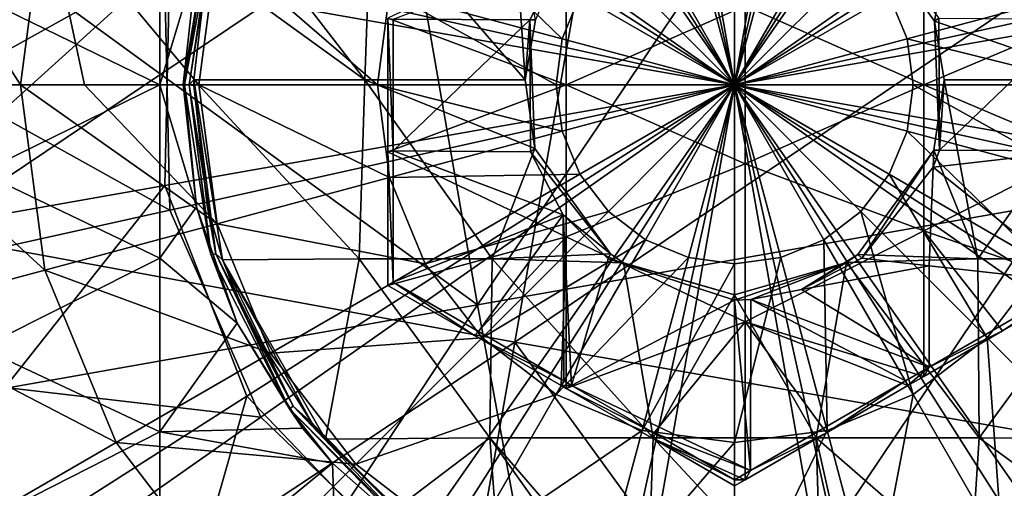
# Model space of a CAD drawing. Extents: x -65 to 803, y -691 to 80.
# Tile 259 of 281: x 728 to 743, y -126 to -119. Entities that reach past the tile are written whole.
import ezdxf

# ---------------------------------------------------------------- set-up
doc = ezdxf.new("R2010")
doc.units = 0
doc.header["$LTSCALE"] = 101.851852
for name, color, linetype in [('181', 7, 'CONTINUOUS'), ('182', 7, 'CONTINUOUS'), ('183', 7, 'CONTINUOUS'), ('185', 7, 'CONTINUOUS'), ('186', 7, 'CONTINUOUS'), ('187', 7, 'CONTINUOUS'), ('188', 7, 'CONTINUOUS'), ('190', 7, 'CONTINUOUS'), ('191', 7, 'CONTINUOUS'), ('192', 7, 'CONTINUOUS'), ('213', 7, 'CONTINUOUS'), ('214', 7, 'CONTINUOUS'), ('256', 7, 'CONTINUOUS'), ('267', 7, 'CONTINUOUS'), ('268', 7, 'CONTINUOUS'), ('338', 7, 'CONTINUOUS'), ('349', 7, 'CONTINUOUS'), ('350', 7, 'CONTINUOUS')]:
    doc.layers.add(name, color=color, linetype=linetype)

msp = doc.modelspace()

# ---------------------------------------------------------------- linework, layer by layer
at = {"layer": '181', "color": 7, "linetype": 'CONTINUOUS'}
for points in [[(736.117, -119.764, -46.7), (736.117, -117.521, -46.7), (733.477, -118.777, -46.7), (736.117, -119.764, -46.7)], [(736.117, -117.521, -46.7), (736.117, -119.764, -46.7), (738.76, -118.597, -46.7), (736.117, -117.521, -46.7)], [(741.403, -117.61, -46.7), (738.76, -118.597, -46.7), (741.403, -119.764, -46.7), (741.403, -117.61, -46.7)], [(741.403, -117.61, -46.7), (741.403, -119.764, -46.7), (743.734, -118.777, -46.7), (741.403, -117.61, -46.7)], [(738.76, -118.597, -46.7), (736.117, -119.764, -46.7), (738.76, -120.93, -46.7), (738.76, -118.597, -46.7)], [(738.76, -118.597, -46.7), (738.76, -120.93, -46.7), (741.403, -119.764, -46.7), (738.76, -118.597, -46.7)], [(733.477, -120.751, -46.7), (736.117, -119.764, -46.7), (733.477, -118.777, -46.7), (733.477, -120.751, -46.7)], [(743.734, -118.777, -46.7), (741.403, -119.764, -46.7), (743.734, -120.751, -46.7), (743.734, -118.777, -46.7)], [(736.117, -122.007, -46.7), (736.117, -119.764, -46.7), (733.477, -120.751, -46.7), (736.117, -122.007, -46.7)], [(736.117, -119.764, -46.7), (736.117, -122.007, -46.7), (738.76, -120.93, -46.7), (736.117, -119.764, -46.7)], [(741.403, -119.764, -46.7), (738.76, -120.93, -46.7), (741.403, -121.917, -46.7), (741.403, -119.764, -46.7)], [(741.403, -119.764, -46.7), (741.403, -121.917, -46.7), (743.734, -120.751, -46.7), (741.403, -119.764, -46.7)], [(733.477, -122.725, -46.7), (736.117, -122.007, -46.7), (733.477, -120.751, -46.7), (733.477, -122.725, -46.7)], [(743.734, -120.751, -46.7), (741.403, -121.917, -46.7), (743.734, -122.725, -46.7), (743.734, -120.751, -46.7)], [(738.76, -120.93, -46.7), (736.117, -122.007, -46.7), (738.76, -123.264, -46.7), (738.76, -120.93, -46.7)], [(738.76, -120.93, -46.7), (738.76, -123.264, -46.7), (741.403, -121.917, -46.7), (738.76, -120.93, -46.7)], [(734.759, -123.465, -46.7), (736.117, -122.007, -46.7), (733.477, -122.725, -46.7), (734.759, -123.465, -46.7)], [(736.041, -124.205, -46.7), (736.117, -122.007, -46.7), (734.759, -123.465, -46.7), (736.041, -124.205, -46.7)], [(736.117, -124.249, -46.7), (736.117, -122.007, -46.7), (736.041, -124.205, -46.7), (736.117, -124.249, -46.7)], [(736.117, -122.007, -46.7), (736.117, -124.249, -46.7), (738.76, -123.264, -46.7), (736.117, -122.007, -46.7)], [(741.403, -121.917, -46.7), (738.76, -123.264, -46.7), (741.403, -124.071, -46.7), (741.403, -121.917, -46.7)], [(741.403, -124.071, -46.7), (742.569, -123.398, -46.7), (741.403, -121.917, -46.7), (741.403, -124.071, -46.7)], [(743.734, -122.725, -46.7), (741.403, -121.917, -46.7), (742.569, -123.398, -46.7), (743.734, -122.725, -46.7)], [(738.76, -123.264, -46.7), (736.117, -124.249, -46.7), (737.362, -124.968, -46.7), (738.76, -123.264, -46.7)], [(738.76, -125.597, -46.7), (738.76, -123.264, -46.7), (737.362, -124.968, -46.7), (738.76, -125.597, -46.7)], [(738.76, -125.597, -46.7), (739.965, -124.901, -46.7), (738.76, -123.264, -46.7), (738.76, -125.597, -46.7)], [(741.403, -124.071, -46.7), (738.76, -123.264, -46.7), (741.17, -124.205, -46.7), (741.403, -124.071, -46.7)], [(741.17, -124.205, -46.7), (738.76, -123.264, -46.7), (739.965, -124.901, -46.7), (741.17, -124.205, -46.7)], [(738.606, -125.686, -46.7), (738.76, -125.597, -46.7), (737.362, -124.968, -46.7), (738.606, -125.686, -46.7)]]:
    msp.add_3dface(points, dxfattribs=at)
at = {"layer": '182', "color": 7, "linetype": 'CONTINUOUS'}
for points in [[(730.103, -119.764, -46.7), (730.103, -117.204, -46.7), (727.46, -118.471, -46.7), (730.103, -119.764, -46.7)], [(730.103, -117.204, -46.7), (730.103, -119.764, -46.7), (730.654, -117.947, -46.7), (730.103, -117.204, -46.7)], [(730.654, -117.947, -46.7), (730.103, -119.764, -46.7), (730.449, -119.758, -46.7), (730.654, -117.947, -46.7)], [(727.46, -121.058, -46.7), (730.103, -119.764, -46.7), (727.46, -118.471, -46.7), (727.46, -121.058, -46.7)], [(730.103, -122.325, -46.7), (730.103, -119.764, -46.7), (727.46, -121.058, -46.7), (730.103, -122.325, -46.7)], [(730.449, -119.758, -46.7), (730.103, -119.764, -46.7), (730.65, -121.566, -46.7), (730.449, -119.758, -46.7)], [(730.103, -119.764, -46.7), (730.103, -122.325, -46.7), (730.65, -121.566, -46.7), (730.103, -119.764, -46.7)], [(727.46, -123.646, -46.7), (730.103, -122.325, -46.7), (727.46, -121.058, -46.7), (727.46, -123.646, -46.7)], [(730.65, -121.566, -46.7), (730.103, -122.325, -46.7), (731.248, -123.285, -46.7), (730.65, -121.566, -46.7)], [(730.103, -124.886, -46.7), (730.103, -122.325, -46.7), (727.46, -123.646, -46.7), (730.103, -124.886, -46.7)], [(730.103, -122.325, -46.7), (730.103, -124.886, -46.7), (731.248, -123.285, -46.7), (730.103, -122.325, -46.7)], [(731.248, -123.285, -46.7), (730.103, -124.886, -46.7), (732.215, -124.833, -46.7), (731.248, -123.285, -46.7)], [(727.46, -126.234, -46.7), (730.103, -124.886, -46.7), (727.46, -123.646, -46.7), (727.46, -126.234, -46.7)], [(730.103, -127.446, -46.7), (730.103, -124.886, -46.7), (727.46, -126.234, -46.7), (730.103, -127.446, -46.7)], [(730.103, -124.886, -46.7), (732.661, -125.349, -46.7), (732.215, -124.833, -46.7), (730.103, -124.886, -46.7)], [(730.103, -127.446, -46.7), (732.661, -125.349, -46.7), (730.103, -124.886, -46.7), (730.103, -127.446, -46.7)], [(732.745, -127.863, -46.7), (732.661, -125.349, -46.7), (730.103, -127.446, -46.7), (732.745, -127.863, -46.7)], [(732.661, -125.349, -46.7), (732.745, -127.863, -46.7), (733.769, -126.332, -46.7), (732.661, -125.349, -46.7)]]:
    msp.add_3dface(points, dxfattribs=at)
at = {"layer": '183', "color": 7, "linetype": 'CONTINUOUS'}
for points in [[(730.654, -117.947, -46.7), (730.449, -119.758, -46.7), (730.866, -117.249, -45.977), (730.654, -117.947, -46.7)], [(730.866, -117.249, -45.977), (730.449, -119.758, -46.7), (730.468, -119.764, -45.977), (730.866, -117.249, -45.977)], [(730.866, -117.249, -45.977), (730.468, -119.764, -45.977), (730.932, -117.27, -43.335), (730.866, -117.249, -45.977)], [(730.468, -119.764, -45.977), (730.537, -119.764, -43.335), (730.932, -117.27, -43.335), (730.468, -119.764, -45.977)], [(730.537, -119.764, -43.335), (730.804, -117.997, -40.696), (730.932, -117.27, -43.335), (730.537, -119.764, -43.335)], [(730.606, -119.689, -40.696), (730.804, -117.997, -40.696), (730.537, -119.764, -43.335), (730.606, -119.689, -40.696)], [(730.606, -119.77, -40.696), (730.606, -119.689, -40.696), (730.537, -119.764, -43.335), (730.606, -119.77, -40.696)], [(730.449, -119.758, -46.7), (730.65, -121.566, -46.7), (730.468, -119.764, -45.977), (730.449, -119.758, -46.7)], [(730.468, -119.764, -45.977), (730.65, -121.566, -46.7), (730.866, -122.279, -45.977), (730.468, -119.764, -45.977)], [(730.468, -119.764, -45.977), (730.866, -122.279, -45.977), (730.537, -119.764, -43.335), (730.468, -119.764, -45.977)], [(730.866, -122.279, -45.977), (730.932, -122.257, -43.335), (730.537, -119.764, -43.335), (730.866, -122.279, -45.977)], [(730.932, -122.257, -43.335), (730.606, -119.77, -40.696), (730.537, -119.764, -43.335), (730.932, -122.257, -43.335)], [(730.807, -121.546, -40.696), (730.606, -119.77, -40.696), (730.932, -122.257, -43.335), (730.807, -121.546, -40.696)], [(730.65, -121.566, -46.7), (731.248, -123.285, -46.7), (730.866, -122.279, -45.977), (730.65, -121.566, -46.7)], [(731.034, -122.347, -40.696), (730.807, -121.546, -40.696), (730.932, -122.257, -43.335), (731.034, -122.347, -40.696)], [(730.866, -122.279, -45.977), (732.022, -124.547, -45.977), (730.932, -122.257, -43.335), (730.866, -122.279, -45.977)], [(730.866, -122.279, -45.977), (731.248, -123.285, -46.7), (732.022, -124.547, -45.977), (730.866, -122.279, -45.977)], [(732.022, -124.547, -45.977), (732.078, -124.507, -43.335), (730.932, -122.257, -43.335), (732.022, -124.547, -45.977)], [(732.078, -124.507, -43.335), (731.034, -122.347, -40.696), (730.932, -122.257, -43.335), (732.078, -124.507, -43.335)], [(731.4, -123.237, -40.696), (731.034, -122.347, -40.696), (732.078, -124.507, -43.335), (731.4, -123.237, -40.696)], [(731.248, -123.285, -46.7), (732.215, -124.833, -46.7), (732.022, -124.547, -45.977), (731.248, -123.285, -46.7)], [(732.355, -124.756, -40.696), (731.4, -123.237, -40.696), (732.078, -124.507, -43.335), (732.355, -124.756, -40.696)], [(732.022, -124.547, -45.977), (733.822, -126.348, -45.977), (732.078, -124.507, -43.335), (732.022, -124.547, -45.977)], [(732.661, -125.349, -46.7), (733.769, -126.332, -46.7), (732.022, -124.547, -45.977), (732.661, -125.349, -46.7)], [(732.215, -124.833, -46.7), (732.661, -125.349, -46.7), (732.022, -124.547, -45.977), (732.215, -124.833, -46.7)], [(732.022, -124.547, -45.977), (733.769, -126.332, -46.7), (733.822, -126.348, -45.977), (732.022, -124.547, -45.977)], [(733.822, -126.348, -45.977), (733.863, -126.292, -43.335), (732.078, -124.507, -43.335), (733.822, -126.348, -45.977)], [(733.863, -126.292, -43.335), (732.355, -124.756, -40.696), (732.078, -124.507, -43.335), (733.863, -126.292, -43.335)], [(732.555, -124.996, -40.696), (732.355, -124.756, -40.696), (733.863, -126.292, -43.335), (732.555, -124.996, -40.696)], [(733.617, -126.018, -40.696), (732.555, -124.996, -40.696), (733.863, -126.292, -43.335), (733.617, -126.018, -40.696)]]:
    msp.add_3dface(points, dxfattribs=at)
at = {"layer": '185', "color": 7, "linetype": 'CONTINUOUS'}
for points in [[(731.087, -117.033, -40.696), (730.804, -117.997, -40.696), (733.136, -119.69, -40.696), (731.087, -117.033, -40.696)], [(733.232, -117.047, -40.696), (731.087, -117.033, -40.696), (733.136, -119.69, -40.696), (733.232, -117.047, -40.696)], [(733.232, -117.047, -40.696), (733.136, -119.69, -40.696), (735.507, -119.689, -40.696), (733.232, -117.047, -40.696)], [(735.331, -117.047, -40.696), (733.232, -117.047, -40.696), (735.507, -119.689, -40.696), (735.331, -117.047, -40.696)], [(735.331, -117.047, -40.696), (735.507, -119.689, -40.696), (735.66, -118.8, -40.696), (735.331, -117.047, -40.696)], [(741.56, -118.824, -40.696), (741.874, -117.047, -40.696), (740.442, -117.266, -40.696), (741.56, -118.824, -40.696)], [(744.077, -119.69, -40.696), (741.874, -117.047, -40.696), (741.56, -118.824, -40.696), (744.077, -119.69, -40.696)], [(743.976, -117.047, -40.696), (741.874, -117.047, -40.696), (744.077, -119.69, -40.696), (743.976, -117.047, -40.696)], [(730.804, -117.997, -40.696), (730.606, -119.689, -40.696), (733.136, -119.69, -40.696), (730.804, -117.997, -40.696)], [(741.705, -119.689, -40.696), (744.077, -119.69, -40.696), (741.56, -118.824, -40.696), (741.705, -119.689, -40.696)], [(730.606, -119.689, -40.696), (730.606, -119.77, -40.696), (730.807, -121.546, -40.696), (730.606, -119.689, -40.696)], [(730.606, -119.689, -40.696), (730.807, -121.546, -40.696), (731.034, -122.347, -40.696), (730.606, -119.689, -40.696)], [(730.606, -119.689, -40.696), (731.034, -122.347, -40.696), (733.051, -122.333, -40.696), (730.606, -119.689, -40.696)], [(730.606, -119.689, -40.696), (733.051, -122.333, -40.696), (733.136, -119.69, -40.696), (730.606, -119.689, -40.696)], [(733.051, -122.333, -40.696), (735.019, -122.333, -40.696), (733.136, -119.69, -40.696), (733.051, -122.333, -40.696)], [(735.507, -119.689, -40.696), (733.136, -119.69, -40.696), (735.652, -120.704, -40.696), (735.507, -119.689, -40.696)], [(733.136, -119.69, -40.696), (735.019, -122.333, -40.696), (735.652, -120.704, -40.696), (733.136, -119.69, -40.696)], [(742.201, -122.333, -40.696), (741.705, -119.689, -40.696), (741.552, -120.728, -40.696), (742.201, -122.333, -40.696)], [(744.077, -119.69, -40.696), (741.705, -119.689, -40.696), (742.201, -122.333, -40.696), (744.077, -119.69, -40.696)], [(744.165, -122.333, -40.696), (744.077, -119.69, -40.696), (742.201, -122.333, -40.696), (744.165, -122.333, -40.696)], [(735.652, -120.704, -40.696), (735.019, -122.333, -40.696), (736.77, -122.261, -40.696), (735.652, -120.704, -40.696)], [(740.43, -122.27, -40.696), (742.201, -122.333, -40.696), (741.552, -120.728, -40.696), (740.43, -122.27, -40.696)], [(735.019, -122.333, -40.696), (736.963, -122.393, -40.696), (736.77, -122.261, -40.696), (735.019, -122.333, -40.696)], [(740.259, -122.386, -40.696), (742.201, -122.333, -40.696), (740.43, -122.27, -40.696), (740.259, -122.386, -40.696)], [(731.034, -122.347, -40.696), (732.555, -124.996, -40.696), (733.051, -122.333, -40.696), (731.034, -122.347, -40.696)], [(731.034, -122.347, -40.696), (731.4, -123.237, -40.696), (732.355, -124.756, -40.696), (731.034, -122.347, -40.696)], [(731.034, -122.347, -40.696), (732.355, -124.756, -40.696), (732.555, -124.996, -40.696), (731.034, -122.347, -40.696)], [(732.555, -124.996, -40.696), (734.987, -124.976, -40.696), (733.051, -122.333, -40.696), (732.555, -124.996, -40.696)], [(733.051, -122.333, -40.696), (734.987, -124.976, -40.696), (735.019, -122.333, -40.696), (733.051, -122.333, -40.696)], [(734.987, -124.976, -40.696), (737.399, -124.976, -40.696), (735.019, -122.333, -40.696), (734.987, -124.976, -40.696)], [(735.019, -122.333, -40.696), (737.399, -124.976, -40.696), (736.963, -122.393, -40.696), (735.019, -122.333, -40.696)], [(736.963, -122.393, -40.696), (737.399, -124.976, -40.696), (738.606, -122.864, -40.696), (736.963, -122.393, -40.696)], [(739.81, -124.976, -40.696), (740.259, -122.386, -40.696), (738.606, -122.864, -40.696), (739.81, -124.976, -40.696)], [(742.222, -124.976, -40.696), (740.259, -122.386, -40.696), (739.81, -124.976, -40.696), (742.222, -124.976, -40.696)], [(742.201, -122.333, -40.696), (740.259, -122.386, -40.696), (742.222, -124.976, -40.696), (742.201, -122.333, -40.696)], [(744.165, -122.333, -40.696), (742.201, -122.333, -40.696), (742.222, -124.976, -40.696), (744.165, -122.333, -40.696)], [(744.656, -124.997, -40.696), (744.165, -122.333, -40.696), (742.222, -124.976, -40.696), (744.656, -124.997, -40.696)], [(737.399, -124.976, -40.696), (739.81, -124.976, -40.696), (738.606, -122.864, -40.696), (737.399, -124.976, -40.696)], [(732.555, -124.996, -40.696), (733.617, -126.018, -40.696), (734.987, -124.976, -40.696), (732.555, -124.996, -40.696)], [(733.617, -126.018, -40.696), (735.132, -126.97, -40.696), (734.987, -124.976, -40.696), (733.617, -126.018, -40.696)], [(735.132, -126.97, -40.696), (736.826, -127.563, -40.696), (734.987, -124.976, -40.696), (735.132, -126.97, -40.696)], [(736.826, -127.563, -40.696), (737.308, -127.658, -40.696), (734.987, -124.976, -40.696), (736.826, -127.563, -40.696)], [(737.308, -127.658, -40.696), (737.399, -124.976, -40.696), (734.987, -124.976, -40.696), (737.308, -127.658, -40.696)], [(737.308, -127.658, -40.696), (739.898, -127.659, -40.696), (737.399, -124.976, -40.696), (737.308, -127.658, -40.696)], [(739.898, -127.659, -40.696), (739.81, -124.976, -40.696), (737.399, -124.976, -40.696), (739.898, -127.659, -40.696)], [(739.898, -127.659, -40.696), (740.395, -127.561, -40.696), (739.81, -124.976, -40.696), (739.898, -127.659, -40.696)], [(740.395, -127.561, -40.696), (742.096, -126.962, -40.696), (739.81, -124.976, -40.696), (740.395, -127.561, -40.696)], [(742.096, -126.962, -40.696), (742.222, -124.976, -40.696), (739.81, -124.976, -40.696), (742.096, -126.962, -40.696)], [(742.096, -126.962, -40.696), (743.615, -126.002, -40.696), (742.222, -124.976, -40.696), (742.096, -126.962, -40.696)], [(743.615, -126.002, -40.696), (744.656, -124.997, -40.696), (742.222, -124.976, -40.696), (743.615, -126.002, -40.696)]]:
    msp.add_3dface(points, dxfattribs=at)
at = {"layer": '186', "color": 7, "linetype": 'CONTINUOUS'}
for points in [[(741.56, -118.824, -40.696), (740.442, -117.266, -40.696), (741.627, -118.776, -43.696), (741.56, -118.824, -40.696)], [(741.635, -120.728, -43.696), (741.56, -118.824, -40.696), (741.627, -118.776, -43.696), (741.635, -120.728, -43.696)], [(741.705, -119.689, -40.696), (741.56, -118.824, -40.696), (741.635, -120.728, -43.696), (741.705, -119.689, -40.696)], [(741.552, -120.728, -40.696), (741.705, -119.689, -40.696), (741.635, -120.728, -43.696), (741.552, -120.728, -40.696)], [(740.43, -122.27, -40.696), (741.552, -120.728, -40.696), (740.488, -122.325, -43.696), (740.43, -122.27, -40.696)], [(740.488, -122.325, -43.696), (741.552, -120.728, -40.696), (741.543, -120.977, -43.696), (740.488, -122.325, -43.696)], [(741.543, -120.977, -43.696), (741.552, -120.728, -40.696), (741.635, -120.728, -43.696), (741.543, -120.977, -43.696)], [(740.259, -122.386, -40.696), (740.43, -122.27, -40.696), (739.594, -122.785, -43.696), (740.259, -122.386, -40.696)], [(739.594, -122.785, -43.696), (740.43, -122.27, -40.696), (740.488, -122.325, -43.696), (739.594, -122.785, -43.696)], [(738.606, -122.864, -40.696), (740.259, -122.386, -40.696), (738.606, -122.942, -43.696), (738.606, -122.864, -40.696)], [(738.606, -122.942, -43.696), (740.259, -122.386, -40.696), (738.846, -122.933, -43.696), (738.606, -122.942, -43.696)], [(738.846, -122.933, -43.696), (740.259, -122.386, -40.696), (739.594, -122.785, -43.696), (738.846, -122.933, -43.696)]]:
    msp.add_3dface(points, dxfattribs=at)
at = {"layer": '187', "color": 7, "linetype": 'CONTINUOUS'}
for points in [[(736.069, -117.849, -43.696), (735.66, -118.8, -40.696), (735.577, -118.8, -43.696), (736.069, -117.849, -43.696)], [(735.507, -119.689, -40.696), (735.652, -120.704, -40.696), (735.577, -118.8, -43.696), (735.507, -119.689, -40.696)], [(735.66, -118.8, -40.696), (735.507, -119.689, -40.696), (735.577, -118.8, -43.696), (735.66, -118.8, -40.696)], [(735.577, -118.8, -43.696), (735.652, -120.704, -40.696), (735.585, -120.752, -43.696), (735.577, -118.8, -43.696)], [(735.652, -120.704, -40.696), (736.77, -122.261, -40.696), (735.585, -120.752, -43.696), (735.652, -120.704, -40.696)], [(735.585, -120.752, -43.696), (736.77, -122.261, -40.696), (736.072, -121.683, -43.696), (735.585, -120.752, -43.696)], [(736.072, -121.683, -43.696), (736.77, -122.261, -40.696), (736.735, -122.333, -43.696), (736.072, -121.683, -43.696)], [(736.77, -122.261, -40.696), (736.963, -122.393, -40.696), (736.735, -122.333, -43.696), (736.77, -122.261, -40.696)], [(736.963, -122.393, -40.696), (738.606, -122.864, -40.696), (736.735, -122.333, -43.696), (736.963, -122.393, -40.696)], [(738.606, -122.864, -40.696), (738.606, -122.942, -43.696), (736.735, -122.333, -43.696), (738.606, -122.864, -40.696)]]:
    msp.add_3dface(points, dxfattribs=at)
at = {"layer": '188', "color": 7, "linetype": 'CONTINUOUS'}
for points in [[(736.069, -117.849, -43.696), (735.577, -118.8, -43.696), (733.556, -118.792, -43.696), (736.069, -117.849, -43.696)], [(733.556, -118.792, -43.696), (735.577, -118.8, -43.696), (733.556, -120.736, -43.696), (733.556, -118.792, -43.696)], [(735.577, -118.8, -43.696), (735.585, -120.752, -43.696), (733.556, -120.736, -43.696), (735.577, -118.8, -43.696)], [(741.635, -120.728, -43.696), (741.627, -118.776, -43.696), (743.656, -118.792, -43.696), (741.635, -120.728, -43.696)], [(743.656, -120.736, -43.696), (741.635, -120.728, -43.696), (743.656, -118.792, -43.696), (743.656, -120.736, -43.696)], [(735.585, -120.752, -43.696), (736.072, -121.683, -43.696), (733.556, -120.736, -43.696), (735.585, -120.752, -43.696)], [(733.556, -120.736, -43.696), (736.072, -121.683, -43.696), (733.556, -122.679, -43.696), (733.556, -120.736, -43.696)], [(741.543, -120.977, -43.696), (741.635, -120.728, -43.696), (743.656, -120.736, -43.696), (741.543, -120.977, -43.696)], [(743.656, -122.679, -43.696), (741.543, -120.977, -43.696), (743.656, -120.736, -43.696), (743.656, -122.679, -43.696)], [(740.488, -122.325, -43.696), (741.543, -120.977, -43.696), (741.482, -122.438, -43.696), (740.488, -122.325, -43.696)], [(741.482, -122.438, -43.696), (741.543, -120.977, -43.696), (743.656, -122.679, -43.696), (741.482, -122.438, -43.696)], [(733.556, -122.679, -43.696), (736.072, -121.683, -43.696), (734.818, -123.408, -43.696), (733.556, -122.679, -43.696)], [(734.818, -123.408, -43.696), (736.072, -121.683, -43.696), (736.081, -124.137, -43.696), (734.818, -123.408, -43.696)], [(736.072, -121.683, -43.696), (736.735, -122.333, -43.696), (736.196, -124.204, -43.696), (736.072, -121.683, -43.696)], [(736.081, -124.137, -43.696), (736.072, -121.683, -43.696), (736.196, -124.204, -43.696), (736.081, -124.137, -43.696)], [(736.735, -122.333, -43.696), (738.606, -122.942, -43.696), (736.196, -124.204, -43.696), (736.735, -122.333, -43.696)], [(739.594, -122.785, -43.696), (740.488, -122.325, -43.696), (741.482, -122.438, -43.696), (739.594, -122.785, -43.696)], [(741.482, -123.935, -43.696), (739.594, -122.785, -43.696), (741.482, -122.438, -43.696), (741.482, -123.935, -43.696)], [(741.482, -123.935, -43.696), (741.482, -122.438, -43.696), (743.656, -122.679, -43.696), (741.482, -123.935, -43.696)], [(738.846, -122.933, -43.696), (739.594, -122.785, -43.696), (741.482, -123.935, -43.696), (738.846, -122.933, -43.696)], [(736.196, -124.204, -43.696), (738.606, -122.942, -43.696), (738.839, -125.461, -43.696), (736.196, -124.204, -43.696)], [(738.606, -122.942, -43.696), (738.846, -122.933, -43.696), (738.839, -125.461, -43.696), (738.606, -122.942, -43.696)], [(738.839, -125.461, -43.696), (738.846, -122.933, -43.696), (741.131, -124.137, -43.696), (738.839, -125.461, -43.696)], [(741.131, -124.137, -43.696), (738.846, -122.933, -43.696), (741.482, -123.935, -43.696), (741.131, -124.137, -43.696)], [(737.401, -124.899, -43.696), (736.196, -124.204, -43.696), (738.839, -125.461, -43.696), (737.401, -124.899, -43.696)], [(738.606, -125.595, -43.696), (737.401, -124.899, -43.696), (738.839, -125.461, -43.696), (738.606, -125.595, -43.696)]]:
    msp.add_3dface(points, dxfattribs=at)
at = {"layer": '190', "color": 7, "linetype": 'CONTINUOUS'}
for points in [[(733.556, -118.792, -43.696), (733.556, -120.736, -43.696), (733.477, -118.777, -46.7), (733.556, -118.792, -43.696)], [(733.556, -120.736, -43.696), (733.477, -120.751, -46.7), (733.477, -118.777, -46.7), (733.556, -120.736, -43.696)], [(733.556, -120.736, -43.696), (733.556, -122.679, -43.696), (733.477, -120.751, -46.7), (733.556, -120.736, -43.696)], [(733.556, -122.679, -43.696), (733.477, -122.725, -46.7), (733.477, -120.751, -46.7), (733.556, -122.679, -43.696)]]:
    msp.add_3dface(points, dxfattribs=at)
at = {"layer": '191', "color": 7, "linetype": 'CONTINUOUS'}
for points in [[(733.556, -122.679, -43.696), (734.759, -123.465, -46.7), (733.477, -122.725, -46.7), (733.556, -122.679, -43.696)], [(733.556, -122.679, -43.696), (734.818, -123.408, -43.696), (734.759, -123.465, -46.7), (733.556, -122.679, -43.696)], [(734.818, -123.408, -43.696), (736.081, -124.137, -43.696), (734.759, -123.465, -46.7), (734.818, -123.408, -43.696)], [(736.081, -124.137, -43.696), (736.041, -124.205, -46.7), (734.759, -123.465, -46.7), (736.081, -124.137, -43.696)], [(736.081, -124.137, -43.696), (736.196, -124.204, -43.696), (736.041, -124.205, -46.7), (736.081, -124.137, -43.696)], [(736.196, -124.204, -43.696), (736.117, -124.249, -46.7), (736.041, -124.205, -46.7), (736.196, -124.204, -43.696)], [(736.196, -124.204, -43.696), (737.401, -124.899, -43.696), (736.117, -124.249, -46.7), (736.196, -124.204, -43.696)], [(736.117, -124.249, -46.7), (737.401, -124.899, -43.696), (737.362, -124.968, -46.7), (736.117, -124.249, -46.7)], [(737.401, -124.899, -43.696), (738.606, -125.595, -43.696), (737.362, -124.968, -46.7), (737.401, -124.899, -43.696)], [(738.606, -125.595, -43.696), (738.606, -125.686, -46.7), (737.362, -124.968, -46.7), (738.606, -125.595, -43.696)]]:
    msp.add_3dface(points, dxfattribs=at)
at = {"layer": '192', "color": 7, "linetype": 'CONTINUOUS'}
for points in [[(741.482, -123.935, -43.696), (743.656, -122.679, -43.696), (742.569, -123.398, -46.7), (741.482, -123.935, -43.696)], [(743.656, -122.679, -43.696), (743.734, -122.725, -46.7), (742.569, -123.398, -46.7), (743.656, -122.679, -43.696)], [(741.403, -124.071, -46.7), (741.482, -123.935, -43.696), (742.569, -123.398, -46.7), (741.403, -124.071, -46.7)], [(741.131, -124.137, -43.696), (741.482, -123.935, -43.696), (741.17, -124.205, -46.7), (741.131, -124.137, -43.696)], [(741.482, -123.935, -43.696), (741.403, -124.071, -46.7), (741.17, -124.205, -46.7), (741.482, -123.935, -43.696)], [(738.839, -125.461, -43.696), (741.131, -124.137, -43.696), (739.965, -124.901, -46.7), (738.839, -125.461, -43.696)], [(741.131, -124.137, -43.696), (741.17, -124.205, -46.7), (739.965, -124.901, -46.7), (741.131, -124.137, -43.696)], [(738.76, -125.597, -46.7), (738.839, -125.461, -43.696), (739.965, -124.901, -46.7), (738.76, -125.597, -46.7)], [(738.606, -125.595, -43.696), (738.839, -125.461, -43.696), (738.76, -125.597, -46.7), (738.606, -125.595, -43.696)], [(738.606, -125.595, -43.696), (738.76, -125.597, -46.7), (738.606, -125.686, -46.7), (738.606, -125.595, -43.696)]]:
    msp.add_3dface(points, dxfattribs=at)
at = {"layer": '213', "color": 7, "linetype": 'CONTINUOUS'}
for points in [[(725.856, -123.18, -60.769), (725.406, -119.764, -60.769), (728.403, -122.498, -60.595), (725.856, -123.18, -60.769)], [(728.403, -122.498, -60.595), (725.406, -119.764, -60.769), (728.043, -119.764, -60.595), (728.403, -122.498, -60.595)], [(728.403, -122.498, -60.595), (728.043, -119.764, -60.595), (730.952, -121.815, -60.46), (728.403, -122.498, -60.595)], [(730.952, -121.815, -60.46), (728.043, -119.764, -60.595), (728.991, -119.764, -60.542), (730.952, -121.815, -60.46)], [(730.682, -119.764, -60.46), (730.952, -121.815, -60.46), (728.991, -119.764, -60.542), (730.682, -119.764, -60.46)], [(730.952, -121.815, -60.46), (730.682, -119.764, -60.46), (733.503, -121.131, -60.364), (730.952, -121.815, -60.46)], [(733.503, -121.131, -60.364), (730.682, -119.764, -60.46), (733.323, -119.764, -60.364), (733.503, -121.131, -60.364)], [(733.503, -121.131, -60.364), (733.323, -119.764, -60.364), (736.056, -120.447, -60.306), (733.503, -121.131, -60.364)], [(736.056, -120.447, -60.306), (733.323, -119.764, -60.364), (735.966, -119.764, -60.306), (736.056, -120.447, -60.306)], [(736.056, -120.447, -60.306), (735.966, -119.764, -60.306), (738.606, -119.764, -60.287), (736.056, -120.447, -60.306)], [(736.319, -121.084, -60.306), (736.056, -120.447, -60.306), (738.606, -119.764, -60.287), (736.319, -121.084, -60.306)], [(736.739, -121.631, -60.306), (736.319, -121.084, -60.306), (738.606, -119.764, -60.287), (736.739, -121.631, -60.306)], [(737.286, -122.05, -60.306), (736.739, -121.631, -60.306), (738.606, -119.764, -60.287), (737.286, -122.05, -60.306)], [(737.922, -122.314, -60.306), (737.286, -122.05, -60.306), (738.606, -119.764, -60.287), (737.922, -122.314, -60.306)], [(738.606, -122.404, -60.306), (737.922, -122.314, -60.306), (738.606, -119.764, -60.287), (738.606, -122.404, -60.306)], [(741.246, -119.764, -60.306), (741.156, -120.447, -60.306), (738.606, -119.764, -60.287), (741.246, -119.764, -60.306)], [(741.156, -120.447, -60.306), (740.892, -121.084, -60.306), (738.606, -119.764, -60.287), (741.156, -120.447, -60.306)], [(740.892, -121.084, -60.306), (740.473, -121.631, -60.306), (738.606, -119.764, -60.287), (740.892, -121.084, -60.306)], [(740.473, -121.631, -60.306), (739.926, -122.05, -60.306), (738.606, -119.764, -60.287), (740.473, -121.631, -60.306)], [(739.926, -122.05, -60.306), (739.289, -122.314, -60.306), (738.606, -119.764, -60.287), (739.926, -122.05, -60.306)], [(739.289, -122.314, -60.306), (738.606, -122.404, -60.306), (738.606, -119.764, -60.287), (739.289, -122.314, -60.306)], [(741.246, -119.764, -60.306), (743.708, -121.131, -60.364), (741.156, -120.447, -60.306), (741.246, -119.764, -60.306)], [(743.888, -119.764, -60.364), (743.708, -121.131, -60.364), (741.246, -119.764, -60.306), (743.888, -119.764, -60.364)], [(736.319, -121.084, -60.306), (733.503, -121.131, -60.364), (736.056, -120.447, -60.306), (736.319, -121.084, -60.306)], [(741.156, -120.447, -60.306), (743.18, -122.405, -60.364), (740.892, -121.084, -60.306), (741.156, -120.447, -60.306)], [(743.708, -121.131, -60.364), (743.18, -122.405, -60.364), (741.156, -120.447, -60.306), (743.708, -121.131, -60.364)], [(734.031, -122.405, -60.364), (730.952, -121.815, -60.46), (733.503, -121.131, -60.364), (734.031, -122.405, -60.364)], [(734.031, -122.405, -60.364), (733.503, -121.131, -60.364), (736.319, -121.084, -60.306), (734.031, -122.405, -60.364)], [(736.739, -121.631, -60.306), (734.031, -122.405, -60.364), (736.319, -121.084, -60.306), (736.739, -121.631, -60.306)], [(740.892, -121.084, -60.306), (742.341, -123.499, -60.364), (740.473, -121.631, -60.306), (740.892, -121.084, -60.306)], [(743.18, -122.405, -60.364), (742.341, -123.499, -60.364), (740.892, -121.084, -60.306), (743.18, -122.405, -60.364)], [(734.871, -123.499, -60.364), (734.031, -122.405, -60.364), (736.739, -121.631, -60.306), (734.871, -123.499, -60.364)], [(737.286, -122.05, -60.306), (734.871, -123.499, -60.364), (736.739, -121.631, -60.306), (737.286, -122.05, -60.306)], [(740.473, -121.631, -60.306), (741.247, -124.339, -60.364), (739.926, -122.05, -60.306), (740.473, -121.631, -60.306)], [(742.341, -123.499, -60.364), (741.247, -124.339, -60.364), (740.473, -121.631, -60.306), (742.341, -123.499, -60.364)], [(731.744, -123.726, -60.46), (728.403, -122.498, -60.595), (730.952, -121.815, -60.46), (731.744, -123.726, -60.46)], [(731.744, -123.726, -60.46), (730.952, -121.815, -60.46), (734.031, -122.405, -60.364), (731.744, -123.726, -60.46)], [(735.965, -124.339, -60.364), (734.871, -123.499, -60.364), (737.286, -122.05, -60.306), (735.965, -124.339, -60.364)], [(737.922, -122.314, -60.306), (735.965, -124.339, -60.364), (737.286, -122.05, -60.306), (737.922, -122.314, -60.306)], [(739.926, -122.05, -60.306), (739.973, -124.866, -60.364), (739.289, -122.314, -60.306), (739.926, -122.05, -60.306)], [(741.247, -124.339, -60.364), (739.973, -124.866, -60.364), (739.926, -122.05, -60.306), (741.247, -124.339, -60.364)], [(737.239, -124.866, -60.364), (735.965, -124.339, -60.364), (737.922, -122.314, -60.306), (737.239, -124.866, -60.364)], [(738.606, -122.404, -60.306), (737.239, -124.866, -60.364), (737.922, -122.314, -60.306), (738.606, -122.404, -60.306)], [(739.973, -124.866, -60.364), (738.606, -125.046, -60.364), (739.289, -122.314, -60.306), (739.973, -124.866, -60.364)], [(739.289, -122.314, -60.306), (738.606, -125.046, -60.364), (738.606, -122.404, -60.306), (739.289, -122.314, -60.306)], [(734.871, -123.499, -60.364), (731.744, -123.726, -60.46), (734.031, -122.405, -60.364), (734.871, -123.499, -60.364)], [(738.606, -125.046, -60.364), (737.239, -124.866, -60.364), (738.606, -122.404, -60.306), (738.606, -125.046, -60.364)], [(743.18, -122.405, -60.364), (744.209, -125.367, -60.46), (742.341, -123.499, -60.364), (743.18, -122.405, -60.364)], [(729.458, -125.045, -60.595), (725.856, -123.18, -60.769), (728.403, -122.498, -60.595), (729.458, -125.045, -60.595)], [(729.458, -125.045, -60.595), (728.403, -122.498, -60.595), (731.744, -123.726, -60.46), (729.458, -125.045, -60.595)], [(727.174, -126.364, -60.769), (725.856, -123.18, -60.769), (729.458, -125.045, -60.595), (727.174, -126.364, -60.769)], [(733.003, -125.367, -60.46), (731.744, -123.726, -60.46), (734.871, -123.499, -60.364), (733.003, -125.367, -60.46)], [(735.965, -124.339, -60.364), (733.003, -125.367, -60.46), (734.871, -123.499, -60.364), (735.965, -124.339, -60.364)], [(742.341, -123.499, -60.364), (742.568, -126.626, -60.46), (741.247, -124.339, -60.364), (742.341, -123.499, -60.364)], [(744.209, -125.367, -60.46), (742.568, -126.626, -60.46), (742.341, -123.499, -60.364), (744.209, -125.367, -60.46)], [(733.003, -125.367, -60.46), (729.458, -125.045, -60.595), (731.744, -123.726, -60.46), (733.003, -125.367, -60.46)], [(734.644, -126.626, -60.46), (733.003, -125.367, -60.46), (735.965, -124.339, -60.364), (734.644, -126.626, -60.46)], [(737.239, -124.866, -60.364), (734.644, -126.626, -60.46), (735.965, -124.339, -60.364), (737.239, -124.866, -60.364)], [(741.247, -124.339, -60.364), (740.657, -127.417, -60.46), (739.973, -124.866, -60.364), (741.247, -124.339, -60.364)], [(742.568, -126.626, -60.46), (740.657, -127.417, -60.46), (741.247, -124.339, -60.364), (742.568, -126.626, -60.46)], [(736.555, -127.417, -60.46), (734.644, -126.626, -60.46), (737.239, -124.866, -60.364), (736.555, -127.417, -60.46)], [(738.606, -125.046, -60.364), (736.555, -127.417, -60.46), (737.239, -124.866, -60.364), (738.606, -125.046, -60.364)], [(740.657, -127.417, -60.46), (738.606, -127.687, -60.46), (739.973, -124.866, -60.364), (740.657, -127.417, -60.46)], [(739.973, -124.866, -60.364), (738.606, -127.687, -60.46), (738.606, -125.046, -60.364), (739.973, -124.866, -60.364)], [(731.137, -127.233, -60.595), (727.174, -126.364, -60.769), (729.458, -125.045, -60.595), (731.137, -127.233, -60.595)], [(731.137, -127.233, -60.595), (729.458, -125.045, -60.595), (733.003, -125.367, -60.46), (731.137, -127.233, -60.595)], [(738.606, -127.687, -60.46), (736.555, -127.417, -60.46), (738.606, -125.046, -60.364), (738.606, -127.687, -60.46)], [(734.644, -126.626, -60.46), (731.137, -127.233, -60.595), (733.003, -125.367, -60.46), (734.644, -126.626, -60.46)], [(744.209, -125.367, -60.46), (743.887, -128.912, -60.595), (742.568, -126.626, -60.46), (744.209, -125.367, -60.46)]]:
    msp.add_3dface(points, dxfattribs=at)
at = {"layer": '214', "color": 7, "linetype": 'CONTINUOUS'}
for points in [[(728.043, -119.764, -60.595), (725.406, -119.764, -60.769), (725.856, -116.347, -60.769), (728.043, -119.764, -60.595)], [(728.043, -119.764, -60.595), (725.856, -116.347, -60.769), (728.403, -117.03, -60.595), (728.043, -119.764, -60.595)], [(728.991, -119.764, -60.542), (728.043, -119.764, -60.595), (728.403, -117.03, -60.595), (728.991, -119.764, -60.542)], [(730.682, -119.764, -60.46), (728.991, -119.764, -60.542), (728.403, -117.03, -60.595), (730.682, -119.764, -60.46)], [(730.682, -119.764, -60.46), (728.403, -117.03, -60.595), (730.952, -117.713, -60.46), (730.682, -119.764, -60.46)], [(736.056, -119.081, -60.306), (733.503, -118.397, -60.364), (734.031, -117.123, -60.364), (736.056, -119.081, -60.306)], [(736.319, -118.444, -60.306), (736.056, -119.081, -60.306), (734.031, -117.123, -60.364), (736.319, -118.444, -60.306)], [(737.922, -117.214, -60.306), (738.606, -119.764, -60.287), (737.286, -117.477, -60.306), (737.922, -117.214, -60.306)], [(738.606, -117.124, -60.306), (738.606, -119.764, -60.287), (737.922, -117.214, -60.306), (738.606, -117.124, -60.306)], [(739.289, -117.214, -60.306), (738.606, -119.764, -60.287), (738.606, -117.124, -60.306), (739.289, -117.214, -60.306)], [(739.926, -117.477, -60.306), (738.606, -119.764, -60.287), (739.289, -117.214, -60.306), (739.926, -117.477, -60.306)], [(737.286, -117.477, -60.306), (738.606, -119.764, -60.287), (736.739, -117.897, -60.306), (737.286, -117.477, -60.306)], [(740.473, -117.897, -60.306), (738.606, -119.764, -60.287), (739.926, -117.477, -60.306), (740.473, -117.897, -60.306)], [(733.323, -119.764, -60.364), (730.682, -119.764, -60.46), (730.952, -117.713, -60.46), (733.323, -119.764, -60.364)], [(733.323, -119.764, -60.364), (730.952, -117.713, -60.46), (733.503, -118.397, -60.364), (733.323, -119.764, -60.364)], [(736.739, -117.897, -60.306), (738.606, -119.764, -60.287), (736.319, -118.444, -60.306), (736.739, -117.897, -60.306)], [(740.892, -118.444, -60.306), (738.606, -119.764, -60.287), (740.473, -117.897, -60.306), (740.892, -118.444, -60.306)], [(735.966, -119.764, -60.306), (733.323, -119.764, -60.364), (733.503, -118.397, -60.364), (735.966, -119.764, -60.306)], [(736.056, -119.081, -60.306), (735.966, -119.764, -60.306), (733.503, -118.397, -60.364), (736.056, -119.081, -60.306)], [(736.319, -118.444, -60.306), (738.606, -119.764, -60.287), (736.056, -119.081, -60.306), (736.319, -118.444, -60.306)], [(741.156, -119.081, -60.306), (738.606, -119.764, -60.287), (740.892, -118.444, -60.306), (741.156, -119.081, -60.306)], [(741.156, -119.081, -60.306), (740.892, -118.444, -60.306), (743.708, -118.397, -60.364), (741.156, -119.081, -60.306)], [(743.888, -119.764, -60.364), (741.156, -119.081, -60.306), (743.708, -118.397, -60.364), (743.888, -119.764, -60.364)], [(738.606, -119.764, -60.287), (735.966, -119.764, -60.306), (736.056, -119.081, -60.306), (738.606, -119.764, -60.287)], [(741.246, -119.764, -60.306), (738.606, -119.764, -60.287), (741.156, -119.081, -60.306), (741.246, -119.764, -60.306)], [(743.888, -119.764, -60.364), (741.246, -119.764, -60.306), (741.156, -119.081, -60.306), (743.888, -119.764, -60.364)]]:
    msp.add_3dface(points, dxfattribs=at)
at = {"layer": '256', "color": 7, "linetype": 'CONTINUOUS'}
for points in [[(741.733, -112.766, 53.2), (750.193, -111.275, 53.2), (743.29, -121.518, 53.2), (741.733, -112.766, 53.2)], [(733.274, -114.258, 53.2), (741.733, -112.766, 53.2), (734.804, -123.014, 53.2), (733.274, -114.258, 53.2)], [(734.804, -123.014, 53.2), (741.733, -112.766, 53.2), (743.29, -121.518, 53.2), (734.804, -123.014, 53.2)], [(724.815, -115.75, 53.2), (733.274, -114.258, 53.2), (734.804, -123.014, 53.2), (724.815, -115.75, 53.2)], [(726.319, -124.511, 53.2), (724.815, -115.75, 53.2), (734.804, -123.014, 53.2), (726.319, -124.511, 53.2)], [(734.804, -123.014, 53.2), (743.29, -121.518, 53.2), (736.411, -131.757, 53.2), (734.804, -123.014, 53.2)], [(736.411, -131.757, 53.2), (743.29, -121.518, 53.2), (744.77, -130.283, 53.2), (736.411, -131.757, 53.2)], [(726.319, -124.511, 53.2), (734.804, -123.014, 53.2), (728.051, -133.231, 53.2), (726.319, -124.511, 53.2)], [(728.051, -133.231, 53.2), (734.804, -123.014, 53.2), (736.411, -131.757, 53.2), (728.051, -133.231, 53.2)], [(719.692, -134.705, 53.2), (726.319, -124.511, 53.2), (728.051, -133.231, 53.2), (719.692, -134.705, 53.2)]]:
    msp.add_3dface(points, dxfattribs=at)
at = {"layer": '267', "color": 7, "linetype": 'CONTINUOUS'}
for points in [[(734.009, -112.549, 153.341), (738.606, -119.764, 153.727), (737.12, -111.339, 153.341), (734.009, -112.549, 153.341)], [(737.12, -111.339, 153.341), (738.606, -119.764, 153.727), (740.457, -111.412, 153.341), (737.12, -111.339, 153.341)], [(740.457, -111.412, 153.341), (738.606, -119.764, 153.727), (743.513, -112.756, 153.341), (740.457, -111.412, 153.341)], [(731.598, -114.857, 153.341), (738.606, -119.764, 153.727), (734.009, -112.549, 153.341), (731.598, -114.857, 153.341)], [(743.513, -112.756, 153.341), (738.606, -119.764, 153.727), (745.821, -115.167, 153.341), (743.513, -112.756, 153.341)], [(730.253, -117.912, 153.341), (738.606, -119.764, 153.727), (731.598, -114.857, 153.341), (730.253, -117.912, 153.341)], [(745.821, -115.167, 153.341), (738.606, -119.764, 153.727), (747.031, -118.278, 153.341), (745.821, -115.167, 153.341)], [(721.66, -116.007, 152.128), (721.512, -122.778, 152.128), (730.253, -117.912, 153.341), (721.66, -116.007, 152.128)], [(730.253, -117.912, 153.341), (721.512, -122.778, 152.128), (725.679, -122.043, 152.816), (730.253, -117.912, 153.341)], [(730.181, -121.249, 153.341), (730.253, -117.912, 153.341), (725.679, -122.043, 152.816), (730.181, -121.249, 153.341)], [(730.181, -121.249, 153.341), (738.606, -119.764, 153.727), (730.253, -117.912, 153.341), (730.181, -121.249, 153.341)]]:
    msp.add_3dface(points, dxfattribs=at)
at = {"layer": '268', "color": 7, "linetype": 'CONTINUOUS'}
for points in [[(747.031, -118.278, 153.341), (738.606, -119.764, 153.727), (746.958, -121.616, 153.341), (747.031, -118.278, 153.341)], [(738.606, -119.764, 153.727), (730.181, -121.249, 153.341), (731.391, -124.361, 153.341), (738.606, -119.764, 153.727)], [(733.699, -126.772, 153.341), (738.606, -119.764, 153.727), (731.391, -124.361, 153.341), (733.699, -126.772, 153.341)], [(736.754, -128.116, 153.341), (738.606, -119.764, 153.727), (733.699, -126.772, 153.341), (736.754, -128.116, 153.341)], [(740.091, -128.189, 153.341), (738.606, -119.764, 153.727), (736.754, -128.116, 153.341), (740.091, -128.189, 153.341)], [(746.958, -121.616, 153.341), (738.606, -119.764, 153.727), (745.614, -124.671, 153.341), (746.958, -121.616, 153.341)], [(745.614, -124.671, 153.341), (738.606, -119.764, 153.727), (743.202, -126.979, 153.341), (745.614, -124.671, 153.341)], [(743.202, -126.979, 153.341), (738.606, -119.764, 153.727), (740.091, -128.189, 153.341), (743.202, -126.979, 153.341)], [(730.181, -121.249, 153.341), (725.679, -122.043, 152.816), (723.966, -129.09, 152.128), (730.181, -121.249, 153.341)], [(730.181, -121.249, 153.341), (723.966, -129.09, 152.128), (731.391, -124.361, 153.341), (730.181, -121.249, 153.341)], [(723.966, -129.09, 152.128), (728.65, -133.983, 152.128), (731.391, -124.361, 153.341), (723.966, -129.09, 152.128)], [(728.65, -133.983, 152.128), (733.699, -126.772, 153.341), (731.391, -124.361, 153.341), (728.65, -133.983, 152.128)]]:
    msp.add_3dface(points, dxfattribs=at)
at = {"layer": '338', "color": 7, "linetype": 'CONTINUOUS'}
for points in [[(726.612, -121.959, 52.2), (728.086, -113.6, 52.2), (718.595, -116.235, 52.2), (726.612, -121.959, 52.2)], [(726.612, -121.959, 52.2), (736.852, -115.08, 52.2), (728.086, -113.6, 52.2), (726.612, -121.959, 52.2)], [(735.355, -123.565, 52.2), (736.852, -115.08, 52.2), (726.612, -121.959, 52.2), (735.355, -123.565, 52.2)], [(735.355, -123.565, 52.2), (745.603, -116.636, 52.2), (736.852, -115.08, 52.2), (735.355, -123.565, 52.2)], [(744.112, -125.096, 52.2), (745.603, -116.636, 52.2), (735.355, -123.565, 52.2), (744.112, -125.096, 52.2)], [(725.138, -130.318, 52.2), (735.355, -123.565, 52.2), (726.612, -121.959, 52.2), (725.138, -130.318, 52.2)], [(733.859, -132.051, 52.2), (735.355, -123.565, 52.2), (725.138, -130.318, 52.2), (733.859, -132.051, 52.2)], [(733.859, -132.051, 52.2), (742.62, -133.555, 52.2), (735.355, -123.565, 52.2), (733.859, -132.051, 52.2)], [(742.62, -133.555, 52.2), (744.112, -125.096, 52.2), (735.355, -123.565, 52.2), (742.62, -133.555, 52.2)]]:
    msp.add_3dface(points, dxfattribs=at)
at = {"layer": '349', "color": 7, "linetype": 'CONTINUOUS'}
for points in [[(743.202, -112.549, -47.941), (738.606, -119.764, -48.327), (740.091, -111.339, -47.941), (743.202, -112.549, -47.941)], [(745.614, -114.857, -47.941), (738.606, -119.764, -48.327), (743.202, -112.549, -47.941), (745.614, -114.857, -47.941)], [(746.958, -117.912, -47.941), (738.606, -119.764, -48.327), (745.614, -114.857, -47.941), (746.958, -117.912, -47.941)], [(747.031, -121.249, -47.941), (738.606, -119.764, -48.327), (746.958, -117.912, -47.941), (747.031, -121.249, -47.941)], [(737.12, -128.189, -47.941), (738.606, -119.764, -48.327), (740.457, -128.116, -47.941), (737.12, -128.189, -47.941)], [(740.457, -128.116, -47.941), (738.606, -119.764, -48.327), (743.513, -126.772, -47.941), (740.457, -128.116, -47.941)], [(743.513, -126.772, -47.941), (738.606, -119.764, -48.327), (745.821, -124.361, -47.941), (743.513, -126.772, -47.941)], [(745.821, -124.361, -47.941), (738.606, -119.764, -48.327), (747.031, -121.249, -47.941), (745.821, -124.361, -47.941)]]:
    msp.add_3dface(points, dxfattribs=at)
at = {"layer": '350', "color": 7, "linetype": 'CONTINUOUS'}
for points in [[(740.091, -111.339, -47.941), (738.606, -119.764, -48.327), (736.754, -111.412, -47.941), (740.091, -111.339, -47.941)], [(736.754, -111.412, -47.941), (738.606, -119.764, -48.327), (733.699, -112.756, -47.941), (736.754, -111.412, -47.941)], [(733.699, -112.756, -47.941), (738.606, -119.764, -48.327), (731.391, -115.167, -47.941), (733.699, -112.756, -47.941)], [(731.391, -115.167, -47.941), (738.606, -119.764, -48.327), (730.181, -118.278, -47.941), (731.391, -115.167, -47.941)], [(721.66, -123.521, -46.728), (721.512, -116.75, -46.728), (730.253, -121.616, -47.941), (721.66, -123.521, -46.728)], [(721.512, -116.75, -46.728), (730.181, -118.278, -47.941), (730.253, -121.616, -47.941), (721.512, -116.75, -46.728)], [(730.181, -118.278, -47.941), (738.606, -119.764, -48.327), (730.253, -121.616, -47.941), (730.181, -118.278, -47.941)], [(730.253, -121.616, -47.941), (738.606, -119.764, -48.327), (731.598, -124.671, -47.941), (730.253, -121.616, -47.941)], [(731.598, -124.671, -47.941), (738.606, -119.764, -48.327), (734.009, -126.979, -47.941), (731.598, -124.671, -47.941)], [(738.606, -119.764, -48.327), (737.12, -128.189, -47.941), (734.009, -126.979, -47.941), (738.606, -119.764, -48.327)], [(721.66, -123.521, -46.728), (730.253, -121.616, -47.941), (731.598, -124.671, -47.941), (721.66, -123.521, -46.728)], [(724.387, -129.72, -46.728), (721.66, -123.521, -46.728), (731.598, -124.671, -47.941), (724.387, -129.72, -46.728)], [(724.387, -129.72, -46.728), (731.598, -124.671, -47.941), (734.009, -126.979, -47.941), (724.387, -129.72, -46.728)]]:
    msp.add_3dface(points, dxfattribs=at)

doc.saveas('drawing.dxf')
